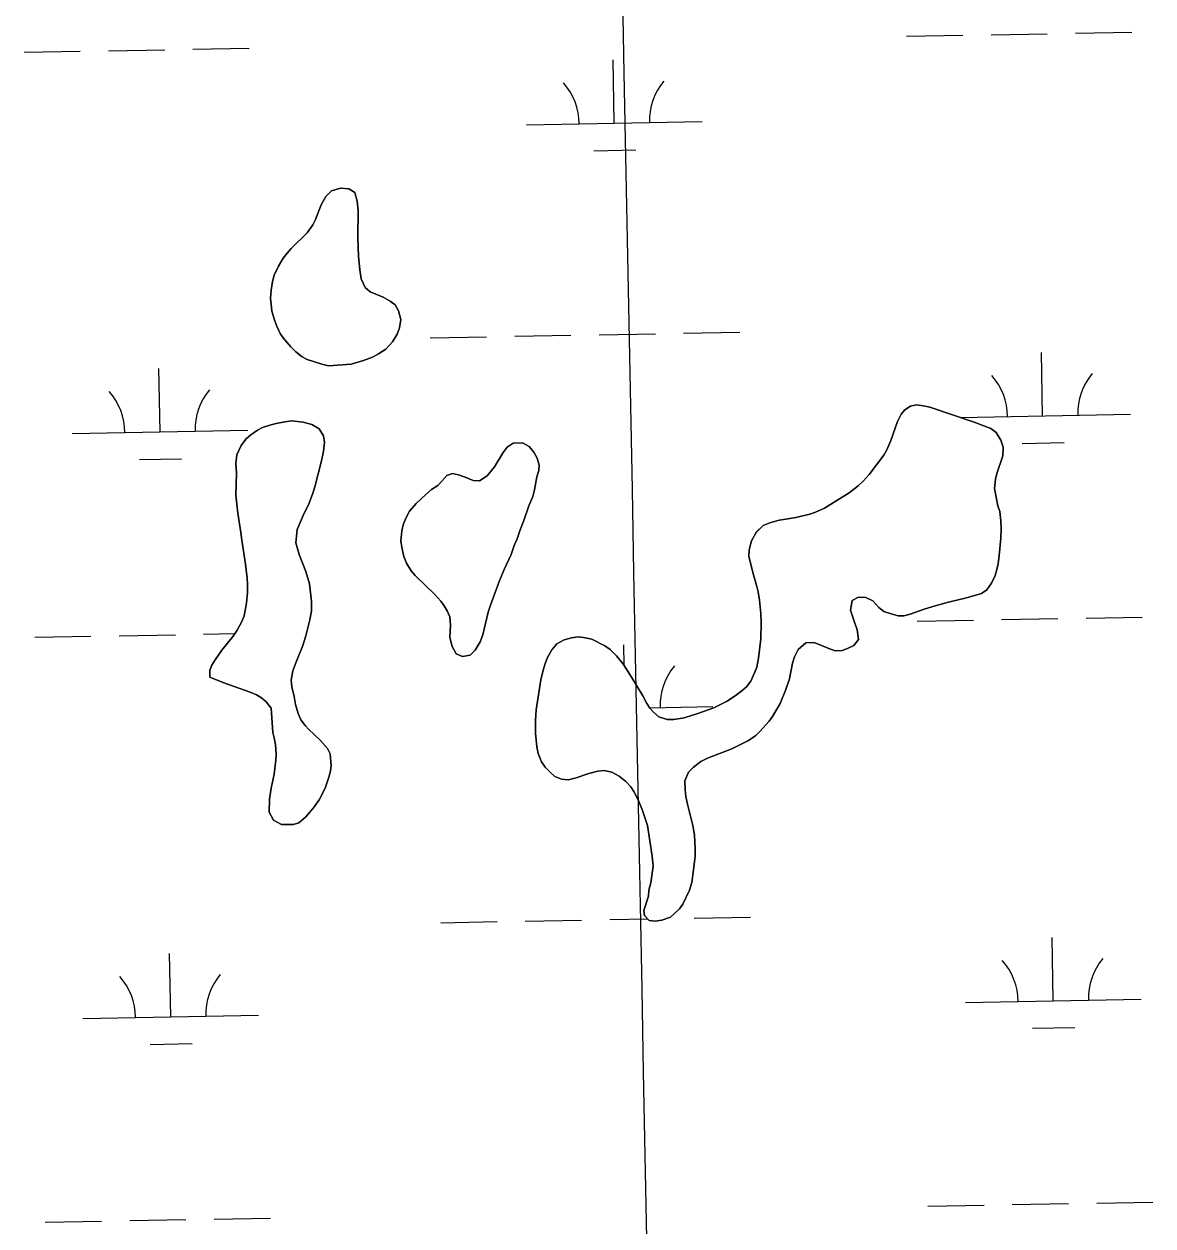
# Model space of a CAD drawing. Extents: x 3957609 to 3995875, y 234277 to 260273.
# Drawn here: x 3988054 to 3988696, y 243571 to 244255 of the extents above; entities that cross this region are included whole.
import ezdxf

# ---------------------------------------------------------------- set-up
doc = ezdxf.new("R2010")
doc.units = 0
for name, color, linetype in [('V-GRID-MAJR', 7, 'Continuous'), ('V-TOPO-SHOR', 7, 'Continuous'), ('V-WETL-SWMP', 7, 'Continuous')]:
    doc.layers.add(name, color=color, linetype=linetype)

msp = doc.modelspace()

# ---------------------------------------------------------------- linework, layer by layer
at = {"layer": 'V-GRID-MAJR'}
msp.add_spline([(3988472.963, 240204.959), (3988414.381, 243232.915), (3988297.143, 249292.685), (3988179.905, 255352.445), (3988121.249, 258384.254)], degree=3, dxfattribs=at)
at = {"layer": 'V-TOPO-SHOR'}
for points in [[(3988226.941, 244060.601), (3988223.123, 244061.465), (3988218.458, 244062.971), (3988214.747, 244064.261), (3988211.99, 244065.651), (3988208.394, 244068.533), (3988205.539, 244071.412), (3988202.051, 244075.459), (3988199.727, 244078.55), (3988197.413, 244083.549), (3988196.047, 244087.377), (3988194.789, 244091.628), (3988194.275, 244095.558), (3988194.076, 244098.852), (3988194.308, 244103.521), (3988195.178, 244108.614), (3988196.149, 244112.114), (3988198.504, 244117.308), (3988201.179, 244121.863), (3988203.419, 244124.613), (3988205.764, 244127.259), (3988214.827, 244136.246), (3988218.03, 244140.692), (3988219.529, 244143.766), (3988222.748, 244152.141), (3988225.527, 244156.802), (3988228.62, 244160.081), (3988233.724, 244161.547), (3988238.606, 244161.314), (3988241.993, 244159.071), (3988243.355, 244154.18), (3988243.759, 244148.87), (3988243.693, 244133.156), (3988244.076, 244122.856), (3988244.789, 244115.102), (3988245.616, 244110.107), (3988247.826, 244105.108), (3988250.577, 244102.657), (3988257.996, 244099.548), (3988262.023, 244097.408), (3988264.775, 244095.272), (3988266.778, 244091.866), (3988268.032, 244086.871), (3988267.27, 244082.201), (3988265.982, 244078.599), (3988263.415, 244074.255), (3988259.575, 244070.13), (3988255.424, 244067.386), (3988251.914, 244065.594), (3988246.808, 244063.599), (3988239.898, 244061.504), (3988226.941, 244060.601)], [(3988486.926, 243973.328), (3988492.665, 243974.259), (3988500.635, 243976.246), (3988503.931, 243977.399), (3988509.036, 243979.609), (3988523.088, 243988.364), (3988528.095, 243992.378), (3988530.97, 243994.914), (3988534.384, 243998.723), (3988542.711, 244009.837), (3988544.424, 244012.909), (3988546.672, 244018.103), (3988550.434, 244029.023), (3988552.575, 244033.049), (3988554.6, 244035.589), (3988557.901, 244037.594), (3988561.088, 244038.323), (3988565.334, 244037.881), (3988568.836, 244037.018), (3988594.069, 244028.634), (3988603.504, 244024.88), (3988606.574, 244022.637), (3988609.212, 244018.379), (3988610.574, 244014.339), (3988610.449, 244009.454), (3988606.904, 243999.278), (3988606.148, 243996.202), (3988605.702, 243990.789), (3988607.574, 243981.012), (3988608.622, 243977.823), (3988609.237, 243972.51), (3988609.429, 243967.839), (3988609.198, 243962.531), (3988608.307, 243952.766), (3988607.758, 243947.992), (3988607, 243944.703), (3988606.032, 243941.416), (3988603.996, 243936.963), (3988601.221, 243933.154), (3988598.239, 243931.149), (3988589.736, 243928.634), (3988579.426, 243926.234), (3988571.986, 243924.141), (3988565.606, 243922.15), (3988557.74, 243919.42), (3988554.018, 243918.374), (3988550.94, 243918.492), (3988546.803, 243919.465), (3988542.775, 243920.968), (3988539.918, 243923.211), (3988536.428, 243926.94), (3988532.402, 243928.761), (3988528.261, 243929.097), (3988524.751, 243927.2), (3988523.772, 243921.577), (3988525.764, 243915.41), (3988527.548, 243910.52), (3988528.269, 243904.89), (3988525.6, 243901.609), (3988522.09, 243899.819), (3988519.008, 243898.768), (3988515.078, 243898.465), (3988511.367, 243899.755), (3988506.28, 243902.006), (3988503.097, 243903.186), (3988498.319, 243903.1), (3988493.953, 243899.294), (3988491.917, 243895.164), (3988490.842, 243891.557), (3988489.105, 243882.54), (3988487.063, 243876.603), (3988483.846, 243868.652), (3988479.357, 243861.238), (3988477.436, 243858.486), (3988472.207, 243852.668), (3988469.756, 243850.235), (3988465.391, 243847.386), (3988460.073, 243844.648), (3988456.243, 243842.858), (3988442.417, 243837.394), (3988438.587, 243835.604), (3988434.327, 243832.222), (3988431.661, 243829.474), (3988429.519, 243824.598), (3988429.815, 243819.5), (3988430.225, 243815.677), (3988431.057, 243811.321), (3988434.086, 243799.096), (3988435.019, 243793.786), (3988435.519, 243786.138), (3988435.501, 243781.68), (3988434.403, 243772.445), (3988433.531, 243766.822), (3988432.238, 243762.474), (3988428.488, 243754.527), (3988426.567, 243751.775), (3988421.451, 243747.124), (3988416.561, 243745.338), (3988412.735, 243744.715), (3988409.233, 243745.156), (3988406.698, 243747.927)], [(3988218.486, 243809.213), (3988214.005, 243804.03), (3988210.17, 243800.753), (3988207.087, 243799.811), (3988200.292, 243799.731), (3988195.631, 243802.297), (3988193.312, 243806.768), (3988193.341, 243814.198), (3988194.324, 243820.461), (3988196.055, 243828.415), (3988197.044, 243836.376), (3988197.267, 243839.665), (3988196.868, 243845.295), (3988196.139, 243849.014), (3988195.301, 243852.096), (3988194.295, 243865.904), (3988191.445, 243869.525), (3988188.905, 243871.763), (3988186.046, 243873.582), (3988182.335, 243875.083), (3988167.387, 243880.346), (3988159.436, 243883.457), (3988159.453, 243887.492), (3988160.633, 243890.355), (3988162.449, 243893.425), (3988166.4, 243898.93), (3988172.697, 243906.761), (3988174.942, 243910.255), (3988177.721, 243915.234), (3988179.007, 243918.415), (3988180.418, 243925.63), (3988180.867, 243931.679), (3988180.994, 243936.457), (3988180.689, 243939.751), (3988179.765, 243947.824), (3988177.592, 243961.423), (3988177.078, 243965.777), (3988175.423, 243976.719), (3988174.299, 243987.129), (3988174.561, 243999.55), (3988174.264, 244004.967), (3988174.921, 244009.954), (3988177.385, 244015.252), (3988179.949, 244018.959), (3988182.718, 244021.39), (3988186.552, 244024.03), (3988189.425, 244025.502), (3988193.57, 244026.762), (3988197.185, 244027.702), (3988202.178, 244028.742), (3988205.897, 244029.258), (3988212.584, 244028.595), (3988217.569, 244027.301), (3988221.593, 244024.843), (3988224.125, 244020.69), (3988224.641, 244016.973), (3988224.196, 244012.09), (3988223.004, 244006.575), (3988219.23, 243991.831), (3988218.046, 243988.118), (3988215.9, 243982.394), (3988212.58, 243975.507), (3988209.15, 243967.452), (3988208.375, 243960.022), (3988210.26, 243953.22), (3988214.042, 243943.648), (3988216.244, 243936.525), (3988217.37, 243926.648), (3988217.243, 243921.233), (3988216.373, 243916.139), (3988214.106, 243907.124), (3988212.385, 243901.611), (3988208.31, 243891.752), (3988206.698, 243887.193), (3988205.828, 243881.782), (3988206.131, 243877.958), (3988207.382, 243872.537), (3988208.214, 243868.077), (3988209.678, 243862.867), (3988211.257, 243859.252), (3988213.686, 243856.055), (3988215.693, 243853.712), (3988222.042, 243847.951), (3988226.48, 243842.944), (3988227.954, 243839.966), (3988228.565, 243833.273), (3988228.02, 243830.09), (3988227.158, 243826.697), (3988225.329, 243820.971), (3988223.615, 243817.366), (3988221.583, 243813.872), (3988218.486, 243809.213)], [(3988344.084, 243990.047), (3988343.113, 243986.336), (3988340.863, 243981.036), (3988337.961, 243972.553), (3988335.923, 243967.36), (3988334.203, 243962.27), (3988332.595, 243958.455), (3988330.768, 243953.366), (3988326.805, 243944.676), (3988324.018, 243937.998), (3988319.078, 243924.427), (3988317.788, 243920.506), (3988314.656, 243907.564), (3988313.26, 243903.64), (3988310.374, 243898.875), (3988307.497, 243896.126), (3988303.245, 243895.295), (3988299.641, 243896.796), (3988297.218, 243901.052), (3988295.962, 243906.049), (3988296.31, 243913.055), (3988295.905, 243917.939), (3988294.432, 243921.343), (3988292.745, 243924.11), (3988290.844, 243926.666), (3988287.463, 243930.608), (3988276.252, 243941.272), (3988274.032, 243943.935), (3988271.29, 243948.405), (3988269.713, 243952.129), (3988268.673, 243957.335), (3988268.157, 243961.158), (3988268.603, 243966.68), (3988269.467, 243970.18), (3988270.971, 243973.995), (3988273.002, 243977.915), (3988276.842, 243982.253), (3988282.384, 243987.432), (3988285.581, 243990.181), (3988289.095, 243992.607), (3988291.44, 243994.934), (3988294.322, 243998.215), (3988297.511, 243999.37), (3988300.8, 243998.612), (3988304.615, 243997.218), (3988309.174, 243995.286), (3988312.783, 243995.272), (3988317.149, 243998.014), (3988321.417, 244003.2), (3988326.228, 244011.357), (3988328.575, 244014.427), (3988331.98, 244016.534), (3988337.291, 244016.727), (3988341, 244014.693), (3988343.746, 244011.496), (3988345.536, 244007.986), (3988346.689, 244004.054), (3988346.464, 244000.976), (3988345.389, 243997.369), (3988344.084, 243990.047)], [(3988406.698, 243747.927), (3988406.177, 243750.9), (3988408.973, 243759.066), (3988409.196, 243762.357), (3988410.169, 243766.598), (3988411.484, 243776.044), (3988410.976, 243781.778), (3988408.391, 243799.096), (3988405.244, 243808.24), (3988402.825, 243814.089), (3988400.507, 243818.452), (3988398.819, 243821.219), (3988396.071, 243824.202), (3988392.155, 243827.297), (3988388.024, 243829.439), (3988383.781, 243830.518), (3988380.17, 243830.109), (3988375.066, 243828.749), (3988367.837, 243826.334), (3988363.268, 243825.079), (3988359.446, 243825.626), (3988355.735, 243827.023), (3988353.302, 243829.048), (3988350.236, 243832.354), (3988348.127, 243835.442), (3988346.128, 243840.226), (3988345.401, 243843.945), (3988344.688, 243851.699), (3988344.61, 243858.92), (3988344.955, 243864.97), (3988347.678, 243881.948), (3988348.975, 243887.57), (3988350.159, 243891.281), (3988351.551, 243894.672), (3988353.906, 243899.016), (3988356.788, 243902.508), (3988360.935, 243904.722), (3988365.082, 243905.977), (3988368.908, 243906.493), (3988371.984, 243906.161), (3988376.651, 243905.08), (3988384.069, 243901.441), (3988387.033, 243899.307), (3988390.736, 243895.682), (3988394.75, 243890.674), (3988399.286, 243883.541), (3988405.612, 243872.9), (3988407.931, 243868.642), (3988409.618, 243865.982), (3988411.627, 243863.743), (3988414.802, 243860.97), (3988419.573, 243859.465), (3988423.395, 243859.449), (3988429.24, 243860.487), (3988436.893, 243862.791), (3988446.144, 243866.152), (3988453.593, 243869.942), (3988459.022, 243873.424), (3988462.004, 243875.749), (3988464.562, 243878.073), (3988467.122, 243881.247), (3988469.264, 243885.911), (3988470.446, 243889.304), (3988471.529, 243894.396), (3988472.742, 243905.328), (3988472.989, 243914.351), (3988472.801, 243919.766), (3988472.086, 243927.309), (3988471.257, 243931.983), (3988470.528, 243935.171), (3988468.224, 243943.144), (3988466.03, 243952.284), (3988466.151, 243955.999), (3988467.447, 243961.091), (3988470.229, 243966.069), (3988474.065, 243969.77), (3988477.894, 243971.347), (3988483.209, 243972.811), (3988486.926, 243973.328)]]:
    msp.add_lwpolyline(points, dxfattribs=at)
at = {"layer": 'V-WETL-SWMP'}
for p, q in [((3988555.674, 244247.996), (3988587.668, 244248.578)), ((3988603.666, 244248.869), (3988635.66, 244249.45)), ((3988651.658, 244249.741), (3988683.653, 244250.323)), ((3988053.849, 244238.871), (3988085.843, 244239.453)), ((3988101.841, 244239.744), (3988133.835, 244240.326)), ((3988149.833, 244240.617), (3988181.828, 244241.198)), ((3988389.481, 244198.536), (3988388.827, 244234.53)), ((3988339.49, 244197.627), (3988439.473, 244199.445)), ((3988377.764, 244182.89), (3988401.76, 244183.326)), ((3988284.838, 244076.543), (3988316.833, 244077.125)), ((3988332.83, 244077.415), (3988364.825, 244077.997)), ((3988380.822, 244078.288), (3988412.817, 244078.87)), ((3988428.814, 244079.161), (3988460.809, 244079.743)), ((3988633.019, 244032.123), (3988632.365, 244068.118)), ((3988131.194, 244022.999), (3988130.54, 244058.993)), ((3988586.131, 244031.271), (3988683.011, 244033.032)), ((3988081.202, 244022.09), (3988181.186, 244023.908)), ((3988621.302, 244016.477), (3988645.298, 244016.913)), ((3988119.477, 244007.352), (3988143.473, 244007.788)), ((3988657.706, 243917.121), (3988689.701, 243917.703)), ((3988561.722, 243915.376), (3988593.716, 243915.958)), ((3988609.714, 243916.249), (3988641.709, 243916.83)), ((3988059.897, 243906.251), (3988091.891, 243906.833)), ((3988107.889, 243907.124), (3988139.884, 243907.706)), ((3988155.881, 243907.997), (3988173.698, 243908.321)), ((3988395.089, 243890.139), (3988394.875, 243901.91)), ((3988409.499, 243866.17), (3988445.521, 243866.825)), ((3988386.87, 243745.668), (3988408.405, 243746.06)), ((3988434.862, 243746.541), (3988466.857, 243747.123)), ((3988290.886, 243743.923), (3988322.881, 243744.505)), ((3988338.878, 243744.795), (3988370.873, 243745.377)), ((3988639.067, 243699.503), (3988638.413, 243735.498)), ((3988137.242, 243690.379), (3988136.588, 243726.373)), ((3988589.075, 243698.594), (3988689.059, 243700.412)), ((3988087.25, 243689.47), (3988187.234, 243691.288)), ((3988627.35, 243683.857), (3988651.346, 243684.293)), ((3988125.525, 243674.732), (3988149.521, 243675.168)), ((3988567.77, 243582.756), (3988599.765, 243583.338)), ((3988615.762, 243583.629), (3988647.757, 243584.21)), ((3988663.754, 243584.501), (3988695.749, 243585.083)), ((3988161.929, 243575.377), (3988193.924, 243575.958)), ((3988065.945, 243573.631), (3988097.939, 243574.213)), ((3988113.937, 243574.504), (3988145.932, 243575.086))]:
    msp.add_line(p, q, dxfattribs=at)
for points in [[(3988226.941, 244060.601), (3988239.898, 244061.504), (3988246.808, 244063.599), (3988251.913, 244065.595), (3988255.424, 244067.386), (3988259.576, 244070.13), (3988263.415, 244074.255), (3988265.981, 244078.598), (3988267.27, 244082.202), (3988268.032, 244086.871), (3988266.778, 244091.866), (3988264.775, 244095.272), (3988262.023, 244097.407), (3988257.997, 244099.547), (3988250.577, 244102.656), (3988247.827, 244105.109), (3988245.617, 244110.108), (3988244.788, 244115.102), (3988244.077, 244122.856), (3988243.694, 244133.156), (3988243.758, 244148.87), (3988243.355, 244154.18), (3988241.994, 244159.07), (3988238.606, 244161.313), (3988233.723, 244161.546), (3988228.62, 244160.08), (3988225.528, 244156.801), (3988222.748, 244152.141), (3988219.529, 244143.766), (3988218.03, 244140.693), (3988214.827, 244136.247), (3988205.765, 244127.259), (3988203.419, 244124.614), (3988201.178, 244121.862), (3988198.505, 244117.308), (3988196.148, 244112.115), (3988195.178, 244108.615), (3988194.308, 244103.522), (3988194.077, 244098.851), (3988194.276, 244095.559), (3988194.79, 244091.629), (3988196.047, 244087.376), (3988197.412, 244083.549), (3988199.727, 244078.549), (3988202.051, 244075.46), (3988205.538, 244071.412), (3988208.393, 244068.533), (3988211.991, 244065.652), (3988214.746, 244064.26), (3988218.457, 244062.971), (3988223.123, 244061.466)], [(3988218.486, 243809.213), (3988221.584, 243813.872), (3988223.615, 243817.367), (3988225.329, 243820.97), (3988227.157, 243826.696), (3988228.02, 243830.09), (3988228.564, 243833.274), (3988227.954, 243839.965), (3988226.48, 243842.944), (3988222.041, 243847.952), (3988215.694, 243853.712), (3988213.686, 243856.056), (3988211.257, 243859.251), (3988209.679, 243862.867), (3988208.214, 243868.076), (3988207.383, 243872.538), (3988206.131, 243877.958), (3988205.828, 243881.782), (3988206.699, 243887.193), (3988208.31, 243891.752), (3988212.385, 243901.61), (3988214.106, 243907.124), (3988216.373, 243916.14), (3988217.243, 243921.232), (3988217.371, 243926.647), (3988216.243, 243936.526), (3988214.043, 243943.648), (3988210.259, 243953.22), (3988208.376, 243960.022), (3988209.149, 243967.452), (3988212.58, 243975.507), (3988215.899, 243982.395), (3988218.046, 243988.119), (3988219.229, 243991.831), (3988223.005, 244006.574), (3988224.196, 244012.09), (3988224.64, 244016.972), (3988224.124, 244020.69), (3988221.593, 244024.842), (3988217.569, 244027.3), (3988212.584, 244028.594), (3988205.897, 244029.259), (3988202.179, 244028.743), (3988197.185, 244027.701), (3988193.571, 244026.761), (3988189.425, 244025.503), (3988186.552, 244024.029), (3988182.719, 244021.39), (3988179.949, 244018.959), (3988177.385, 244015.253), (3988174.922, 244009.955), (3988174.264, 244004.967), (3988174.561, 243999.551), (3988174.298, 243987.13), (3988175.424, 243976.72), (3988177.078, 243965.777), (3988177.591, 243961.422), (3988179.765, 243947.823), (3988180.688, 243939.75), (3988180.993, 243936.457), (3988180.867, 243931.68), (3988180.418, 243925.629), (3988179.008, 243918.415), (3988177.721, 243915.235), (3988174.941, 243910.256), (3988172.697, 243906.762), (3988166.4, 243898.93), (3988162.45, 243893.425), (3988160.632, 243890.354), (3988159.453, 243887.492), (3988159.436, 243883.457), (3988167.387, 243880.346), (3988182.336, 243875.082), (3988186.046, 243873.581), (3988188.905, 243871.764), (3988191.444, 243869.524), (3988194.296, 243865.903), (3988195.302, 243852.096), (3988196.139, 243849.013), (3988196.867, 243845.294), (3988197.268, 243839.665), (3988197.043, 243836.375), (3988196.055, 243828.416), (3988194.324, 243820.46), (3988193.342, 243814.199), (3988193.312, 243806.767), (3988195.63, 243802.298), (3988200.291, 243799.731), (3988207.087, 243799.81), (3988210.17, 243800.753), (3988214.005, 243804.029)], [(3988344.084, 243990.048), (3988345.388, 243997.369), (3988346.464, 244000.975), (3988346.689, 244004.053), (3988345.537, 244007.986), (3988343.746, 244011.497), (3988340.999, 244014.694), (3988337.291, 244016.726), (3988331.981, 244016.535), (3988328.575, 244014.426), (3988326.227, 244011.356), (3988321.416, 244003.2), (3988317.148, 243998.015), (3988312.783, 243995.272), (3988309.173, 243995.287), (3988304.616, 243997.217), (3988300.799, 243998.612), (3988297.511, 243999.369), (3988294.321, 243998.214), (3988291.441, 243994.934), (3988289.095, 243992.608), (3988285.582, 243990.18), (3988282.385, 243987.433), (3988276.843, 243982.253), (3988273.003, 243977.915), (3988270.97, 243973.995), (3988269.468, 243970.179), (3988268.604, 243966.679), (3988268.157, 243961.159), (3988268.672, 243957.335), (3988269.713, 243952.128), (3988271.29, 243948.406), (3988274.033, 243943.935), (3988276.252, 243941.272), (3988287.463, 243930.609), (3988290.844, 243926.666), (3988292.745, 243924.11), (3988294.433, 243921.343), (3988295.905, 243917.939), (3988296.31, 243913.054), (3988295.963, 243906.048), (3988297.217, 243901.052), (3988299.641, 243896.795), (3988303.245, 243895.294), (3988307.496, 243896.126), (3988310.374, 243898.875), (3988313.26, 243903.641), (3988314.656, 243907.564), (3988317.788, 243920.505), (3988319.078, 243924.428), (3988324.017, 243937.998), (3988326.805, 243944.676), (3988330.769, 243953.366), (3988332.594, 243958.455), (3988334.202, 243962.271), (3988335.922, 243967.36), (3988337.96, 243972.554), (3988340.862, 243981.037), (3988343.113, 243986.336)]]:
    msp.add_lwpolyline(points, close=True, dxfattribs=at)
for points in [[(3988465.392, 243847.386), (3988469.756, 243850.235), (3988472.208, 243852.667), (3988477.435, 243858.485), (3988479.357, 243861.238), (3988483.846, 243868.652), (3988487.064, 243876.602), (3988489.106, 243882.539), (3988490.841, 243891.557), (3988491.917, 243895.163), (3988493.952, 243899.295), (3988498.32, 243903.1), (3988503.098, 243903.186), (3988506.279, 243902.005), (3988511.366, 243899.755), (3988515.077, 243898.466), (3988519.007, 243898.768), (3988522.09, 243899.818), (3988525.601, 243901.608), (3988528.269, 243904.889), (3988527.549, 243910.519), (3988525.764, 243915.41), (3988523.771, 243921.577), (3988524.75, 243927.2), (3988528.261, 243929.097), (3988532.401, 243928.761), (3988536.428, 243926.94), (3988539.917, 243923.21), (3988542.774, 243920.968), (3988546.803, 243919.466), (3988550.94, 243918.493), (3988554.018, 243918.374), (3988557.739, 243919.421), (3988565.607, 243922.15), (3988571.985, 243924.141), (3988579.426, 243926.234), (3988589.735, 243928.634), (3988598.239, 243931.148), (3988601.22, 243933.153), (3988603.996, 243936.964), (3988606.031, 243941.415), (3988607, 243944.702), (3988607.757, 243947.991), (3988608.307, 243952.766), (3988609.197, 243962.531), (3988609.43, 243967.839), (3988609.237, 243972.511), (3988608.622, 243977.822), (3988607.573, 243981.012), (3988605.702, 243990.788), (3988606.148, 243996.201), (3988606.904, 243999.277), (3988610.449, 244009.455), (3988610.575, 244014.339), (3988609.212, 244018.379), (3988606.574, 244022.637), (3988603.505, 244024.879), (3988594.07, 244028.633), (3988568.835, 244037.018), (3988565.334, 244037.881), (3988561.089, 244038.323), (3988557.901, 244037.593), (3988554.601, 244035.589), (3988552.574, 244033.049), (3988550.434, 244029.023), (3988546.673, 244018.103), (3988544.423, 244012.909), (3988542.711, 244009.837), (3988534.384, 243998.723), (3988530.971, 243994.914), (3988528.094, 243992.378), (3988523.088, 243988.363), (3988509.037, 243979.608), (3988503.931, 243977.399), (3988500.635, 243976.245), (3988492.664, 243974.26), (3988486.927, 243973.328), (3988483.209, 243972.812), (3988477.894, 243971.347)], [(3988477.894, 243971.347), (3988474.065, 243969.77), (3988470.228, 243966.07), (3988467.447, 243961.091), (3988466.152, 243956), (3988466.031, 243952.284), (3988468.223, 243943.144), (3988470.527, 243935.171), (3988471.257, 243931.983), (3988472.087, 243927.308), (3988472.8, 243919.767), (3988472.99, 243914.351), (3988472.741, 243905.327), (3988471.529, 243894.396), (3988470.446, 243889.304), (3988469.265, 243885.911), (3988467.122, 243881.248), (3988464.561, 243878.074), (3988462.003, 243875.748), (3988459.021, 243873.424), (3988453.592, 243869.943), (3988446.144, 243866.151), (3988436.893, 243862.791), (3988429.239, 243860.486), (3988423.395, 243859.448), (3988419.573, 243859.464), (3988414.801, 243860.97), (3988411.627, 243863.743), (3988409.619, 243865.981), (3988407.931, 243868.642), (3988405.613, 243872.899), (3988399.286, 243883.542), (3988394.749, 243890.674), (3988390.735, 243895.681), (3988387.033, 243899.306), (3988384.069, 243901.441), (3988376.652, 243905.081), (3988371.985, 243906.162), (3988368.907, 243906.493), (3988365.082, 243905.978), (3988360.936, 243904.721), (3988356.787, 243902.508), (3988353.906, 243899.016), (3988351.552, 243894.672), (3988350.158, 243891.28), (3988348.975, 243887.569), (3988347.678, 243881.947), (3988344.955, 243864.97), (3988344.611, 243858.92), (3988344.688, 243851.699), (3988345.4, 243843.946), (3988346.128, 243840.227), (3988348.126, 243835.441), (3988350.237, 243832.353), (3988353.302, 243829.049), (3988355.736, 243827.022), (3988359.447, 243825.626), (3988363.267, 243825.08), (3988367.837, 243826.335), (3988375.067, 243828.748), (3988380.169, 243830.108), (3988383.781, 243830.518), (3988388.023, 243829.439), (3988392.155, 243827.298), (3988396.071, 243824.203), (3988398.819, 243821.219), (3988400.507, 243818.452), (3988402.825, 243814.089), (3988405.243, 243808.24), (3988408.391, 243799.096), (3988410.975, 243781.779), (3988411.483, 243776.043), (3988410.17, 243766.599), (3988409.197, 243762.356), (3988408.972, 243759.065), (3988406.178, 243750.901), (3988406.697, 243747.926), (3988409.233, 243745.155), (3988412.735, 243744.716), (3988416.56, 243745.338), (3988421.452, 243747.123), (3988426.567, 243751.774), (3988428.489, 243754.527), (3988432.238, 243762.474), (3988433.53, 243766.822), (3988434.402, 243772.446), (3988435.501, 243781.679), (3988435.519, 243786.138), (3988435.02, 243793.785), (3988434.086, 243799.097), (3988431.056, 243811.32), (3988430.225, 243815.676), (3988429.816, 243819.5), (3988429.518, 243824.598), (3988431.661, 243829.473), (3988434.327, 243832.223), (3988438.587, 243835.603), (3988442.417, 243837.393), (3988456.242, 243842.857), (3988460.072, 243844.647), (3988465.392, 243847.386)]]:
    msp.add_lwpolyline(points, dxfattribs=at)
for centre, start, end in [((3988334.239, 244198.007), 0.269879, 41.813537), ((3988444.707, 244200.015), 140.269876, 181.813534), ((3988577.777, 244031.594), 0.269879, 41.813537), ((3988688.244, 244033.603), 140.269876, 181.813534), ((3988186.419, 244024.478), 140.269876, 181.813534), ((3988075.952, 244022.469), 0.269879, 41.813537), ((3988450.755, 243867.395), 140.269876, 181.813534), ((3988583.825, 243698.974), 0.269879, 41.813537), ((3988694.292, 243700.982), 140.269876, 181.813534), ((3988082, 243689.849), 0.269879, 41.813537), ((3988192.467, 243691.858), 140.269876, 181.813534)]:
    msp.add_arc(centre, 35.246, start, end, dxfattribs=at)

doc.saveas('drawing.dxf')
